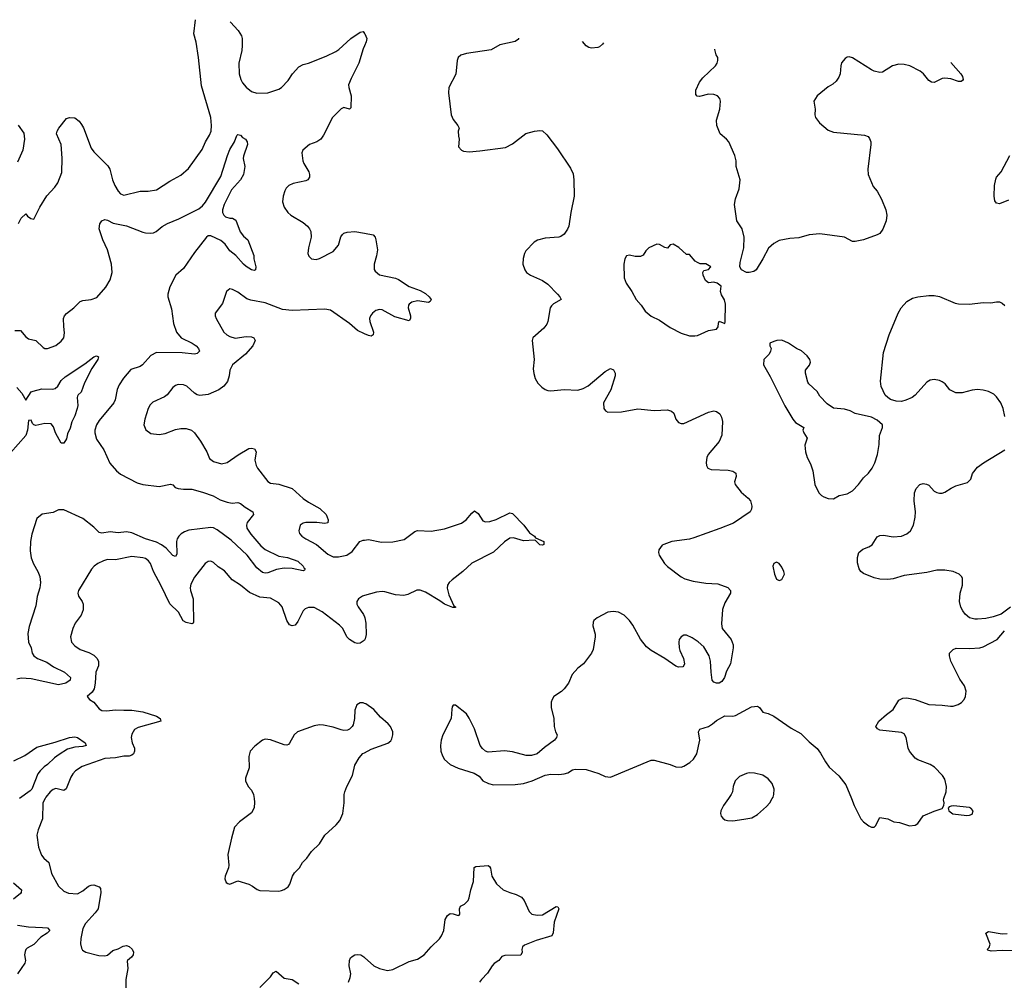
# Model space of a CAD drawing. Header units: inches. Extents: x 1682530 to 1839546, y 640742 to 791647.
# Tile 883 of 923: x 1787465 to 1794706, y 778664 to 785729. Entities that reach past the tile are written whole.
import ezdxf

# ---------------------------------------------------------------- set-up
doc = ezdxf.new("R2010")
doc.units = ezdxf.units.IN
doc.header["$MEASUREMENT"] = 0
for name, color, linetype in [('B7787', 7, 'Continuous'), ('B7788', 7, 'Continuous'), ('B7797', 7, 'Continuous'), ('B7798', 7, 'Continuous')]:
    doc.layers.add(name, color=color, linetype=linetype)

msp = doc.modelspace()

# ---------------------------------------------------------------- linework, layer by layer
at = {"layer": 'B7787', "color": 5}
for points, elevation in [([(1787651.5, 780000), (1787635.5, 779970), (1787633.2, 779850), (1787599.8, 779770), (1787592.2, 779730), (1787602.3, 779642.3), (1787624.8, 779584.8), (1787642.5, 779562.5), (1787679.5, 779530), (1787699.6, 779450), (1787750, 779356.3), (1787790, 779319.3), (1787824.9, 779304.9), (1787890, 779300.3), (1787930, 779321.7), (1787970, 779356), (1787990, 779364), (1788010, 779365.8), (1788050, 779350.3), (1788058.6, 779338.6), (1788061.2, 779310), (1788043.2, 779190), (1788020.9, 779159), (1787950, 779080.5), (1787930, 779045.2), (1787913.4, 778970), (1787912.4, 778932.4), (1787919.1, 778899.1), (1787925.8, 778885.8), (1787951.3, 778870), (1788046.8, 778846.8), (1788090, 778842.6), (1788110, 778848.7), (1788150, 778883.8), (1788190, 778895.3), (1788224.9, 778915.1), (1788250, 778918.4), (1788270, 778912.6), (1788293.2, 778893.2), (1788301.5, 778870), (1788298.9, 778850), (1788287.5, 778832.5), (1788258.4, 778810), (1788256.5, 778803.5), (1788260.3, 778750), (1788245.6, 778670), (1788244.5, 778570)], 780), ([(1789189.4, 780000), (1789192.9, 779972.9), (1789188.8, 779931.2), (1789170, 779895.1), (1789080.7, 779830), (1789045.5, 779790), (1789022, 779710), (1788996.3, 779590), (1789003.8, 779510), (1789000.5, 779490), (1788976.3, 779430), (1788974, 779410), (1788984, 779384), (1788995.3, 779375.3), (1789010, 779371), (1789070, 779396), (1789150, 779370.8), (1789176.7, 779356.7), (1789210.4, 779330.4), (1789230, 779323), (1789370, 779319.5), (1789390, 779323.6), (1789410, 779330.3), (1789439.7, 779350), (1789452, 779370), (1789471.5, 779430), (1789487.1, 779452.9), (1789522.7, 779490), (1789546, 779530), (1789577.4, 779562.6), (1789611.8, 779610), (1789670, 779668), (1789708.9, 779731.1), (1789793.3, 779806.7), (1789820, 779840), (1789840.4, 779890), (1789852, 779970), (1789851.7, 780000)], 820), ([(1787419.3, 779379.3), (1787477.3, 779330), (1787475.5, 779310), (1787470, 779302.6), (1787420.5, 779259.5)], 760), ([(1787450, 779067.9), (1787530, 779057.7), (1787632.9, 779052.9), (1787668.4, 779048.4), (1787687.7, 779030), (1787666, 779010), (1787620.1, 778979.9), (1787570, 778927.2), (1787520.8, 778899.2), (1787510.3, 778890), (1787504.6, 778875.4), (1787501.1, 778850), (1787507.5, 778810), (1787502.8, 778790), (1787448.9, 778710)], 760), ([(1789882.7, 778650), (1789895.6, 778684.4), (1789899.5, 778710), (1789888.8, 778768.8), (1789889.8, 778810), (1789897.4, 778830), (1789910, 778838.5), (1789930.7, 778850.7), (1789950, 778853.6), (1789974, 778850), (1789996, 778836), (1790000, 778832.4)], 780), ([(1789230.7, 778610), (1789309.8, 778690), (1789330, 778718), (1789350, 778730.5), (1789410, 778678.7), (1789470, 778670.3), (1789516.8, 778636.8)], 780)]:
    msp.add_lwpolyline(points, dxfattribs=dict(at, elevation=elevation))
at = {"layer": 'B7788', "color": 5}
for points, elevation in [([(1787457.2, 784230), (1787475.3, 784270), (1787510, 784302), (1787523.5, 784283.5), (1787546.8, 784266.8), (1787570, 784262), (1787613.2, 784350), (1787665.4, 784434.6), (1787723.8, 784496.2), (1787745.6, 784530), (1787774.6, 784605.4), (1787778.5, 784710), (1787769.7, 784810), (1787735.1, 784890), (1787739.3, 784910), (1787752.3, 784930), (1787810, 785002.8), (1787830, 785010.7), (1787870, 785006.8), (1787901.6, 784981.6), (1787919, 784959), (1787933.5, 784933.5), (1787990, 784782.8), (1788010, 784757.3), (1788113.7, 784653.7), (1788126.8, 784630), (1788147.3, 784550), (1788164.9, 784510), (1788188.9, 784468.9), (1788207.5, 784447.5), (1788230, 784439.3), (1788350, 784468.7), (1788410, 784468.4), (1788470, 784478.4), (1788570, 784542.4), (1788650, 784584.4), (1788705.9, 784634.1), (1788806.1, 784773.9), (1788831.1, 784830), (1788860.8, 784879.2), (1788872, 784910), (1788875.8, 784950), (1788871.4, 785010), (1788802.9, 785242.9), (1788779.9, 785450), (1788762.4, 785562.4), (1788746, 785626), (1788757.8, 785728.9)], 780), ([(1789013.4, 785714.4), (1789015.4, 785710), (1789071.8, 785650), (1789096.1, 785610), (1789100.9, 785590), (1789101.5, 785538.5), (1789097.8, 785502.2), (1789075.4, 785410), (1789079.7, 785330), (1789090.2, 785290), (1789104.6, 785264.6), (1789130, 785233.4), (1789170, 785201.7), (1789210, 785188.9), (1789290, 785190.3), (1789370, 785218.3), (1789390, 785230.3), (1789438.7, 785281.3), (1789471.2, 785330), (1789517.2, 785382.7), (1789550, 785399.5), (1789590, 785410.3), (1789719.1, 785460.9), (1789790, 785494.9), (1789812.3, 785510), (1789899.5, 785590), (1789970, 785636.3), (1789990, 785641), (1790000, 785628.5)], 780), ([(1790000, 785536.7), (1789990, 785515.3), (1789958.7, 785410), (1789902.4, 785297.6), (1789884.2, 785250), (1789885.7, 785230), (1789902.8, 785170), (1789899.9, 785080.1), (1789890.3, 785069.7), (1789850, 785082.9), (1789830, 785074), (1789764.9, 785010), (1789700.3, 784879.7), (1789680.5, 784850), (1789650.8, 784830), (1789596.3, 784810), (1789546.4, 784770), (1789538.7, 784750), (1789546.3, 784690), (1789553.4, 784670), (1789590.3, 784610), (1789596.9, 784590), (1789596.5, 784570), (1789583, 784550), (1789570, 784542.6), (1789475.9, 784524.1), (1789444.4, 784510), (1789425.7, 784490), (1789414.9, 784470), (1789402, 784430), (1789397, 784390), (1789410.3, 784350), (1789436, 784310), (1789459.5, 784290), (1789550, 784238.3), (1789582, 784210), (1789597, 784190), (1789606, 784170), (1789608.8, 784130), (1789588.2, 784050), (1789584.9, 784010), (1789590.8, 783990), (1789610, 783970.8), (1789646.2, 783966.2), (1789670, 783972.7), (1789770, 784024.2), (1789809.7, 784070), (1789827.7, 784132.3), (1789838.4, 784150), (1789850, 784158.7), (1789874.2, 784165.8), (1789930, 784171.2), (1790000, 784157.9)], 780), ([(1787453.5, 784953.5), (1787495.1, 784895.1), (1787501.1, 784850), (1787488.9, 784770), (1787450, 784681.2)], 780), ([(1787430, 783443.8), (1787470, 783443), (1787510, 783397.1), (1787530, 783382.4), (1787584.7, 783370), (1787638.5, 783318.5), (1787650, 783310.8), (1787670, 783310.6), (1787730, 783332.7), (1787770, 783363.8), (1787789.6, 783390), (1787795.2, 783424.8), (1787788.4, 783471.5), (1787786.9, 783530), (1787795.1, 783550), (1787810, 783568.2), (1787864.2, 783610), (1787910, 783656.4), (1787930, 783663.1), (1787990, 783670.4), (1788033.2, 783686.8), (1788098.5, 783761.5), (1788130, 783815.5), (1788145.1, 783870), (1788140.8, 783930), (1788110, 784035.1), (1788077, 784110), (1788048.7, 784190), (1788053.5, 784226.5), (1788070, 784250.4), (1788090, 784259.6), (1788110, 784255.6), (1788152.7, 784232.7), (1788250, 784213.4), (1788370, 784165.8), (1788390, 784160.3), (1788430, 784158.9), (1788450, 784162), (1788468.6, 784171.4), (1788512.7, 784207.3), (1788552, 784230), (1788635.9, 784264.1), (1788781.9, 784338.1), (1788810, 784360.7), (1788832.2, 784387.8), (1788944.2, 784575.8), (1788992.8, 784730), (1789010, 784773), (1789043.7, 784830), (1789062.7, 784877.3), (1789070, 784884.7), (1789090, 784878.8), (1789103.4, 784863.4), (1789124.7, 784850), (1789138, 784830), (1789141, 784810), (1789110, 784726), (1789108.3, 784708.3), (1789120.7, 784650), (1789110.4, 784590), (1789088.2, 784550), (1789023.6, 784476.4), (1788967.5, 784370), (1788955.4, 784330), (1788956.2, 784310), (1788966.3, 784290), (1788979.3, 784279.3), (1789010, 784269), (1789030, 784268.7), (1789055.3, 784255.3), (1789087.5, 784167.5), (1789110, 784136.4), (1789142, 784110), (1789186.4, 783993.6), (1789186.8, 783970), (1789200.7, 783910), (1789198, 783890), (1789190, 783885.2), (1789170, 783889.6), (1789130, 783914.5), (1789110, 783931.8), (1789055.4, 783995.4), (1789009.6, 784030), (1788977.2, 784077.2), (1788944.9, 784104.9), (1788870, 784139.7), (1788850, 784139.7), (1788838.4, 784130), (1788750, 784017.2), (1788670, 783898.7), (1788614.4, 783850), (1788570, 783764), (1788554.9, 783710), (1788555.5, 783690), (1788582, 783602), (1788595.1, 783495.1), (1788618.9, 783430), (1788652.4, 783390), (1788733, 783350), (1788762, 783330), (1788780.7, 783310), (1788786.8, 783290), (1788770, 783273.2), (1788750.4, 783269.7), (1788659.1, 783279.1), (1788470, 783282.2), (1788430, 783259.7), (1788368.4, 783190), (1788350, 783179.2), (1788283.1, 783156.9), (1788227.8, 783092.2), (1788197.5, 783042.5), (1788182.8, 783010), (1788167.8, 782932.2), (1788158, 782910), (1788050, 782781.1), (1788029.1, 782750), (1788016.5, 782710), (1788017.8, 782690), (1788030, 782643), (1788084.2, 782564.2), (1788127.5, 782467.5), (1788176.5, 782410), (1788206.2, 782386.2), (1788330, 782322.9), (1788370, 782309.2), (1788490, 782295.9), (1788573.9, 782313.9), (1788590, 782308.5), (1788609.3, 782289.3), (1788630, 782280.7), (1788670, 782275.5), (1788730, 782276.9), (1788810, 782253.6), (1788887.7, 782227.7), (1788938.1, 782198.1), (1788990, 782179.1), (1789026.9, 782173.1), (1789070, 782178), (1789090, 782170.7), (1789123.2, 782143.2), (1789179.1, 782110), (1789184.9, 782090), (1789137.4, 782030), (1789132.6, 782010), (1789135.8, 781990), (1789164, 781944), (1789238.2, 781858.2), (1789271.3, 781831.3), (1789370, 781783.7), (1789433.7, 781773.7), (1789510, 781746), (1789550.5, 781710), (1789555.9, 781695.9), (1789564.7, 781690), (1789559.8, 781680.2), (1789550, 781675.3), (1789470, 781692.3), (1789410, 781694), (1789354.4, 781685.6), (1789290, 781661.1), (1789270, 781658.9), (1789250, 781663.5), (1789210, 781696.9), (1789138.9, 781790), (1789020.7, 781900.7), (1788916.9, 781976.9), (1788890, 781991.2), (1788870, 781993.9), (1788710, 781974.2), (1788677.6, 781962.4), (1788653.6, 781946.4), (1788634.4, 781930), (1788623.2, 781910), (1788618.9, 781890), (1788621.3, 781798.7), (1788610, 781779.5), (1788590, 781788), (1788541.4, 781841.4), (1788507, 781867), (1788470, 781885), (1788390, 781910.6), (1788290, 781955.5), (1788250, 781961.4), (1788190, 781953.6), (1788130, 781961.6), (1788070, 781952), (1788050, 781956.4), (1788010, 781997.4), (1787930, 782060.7), (1787790, 782122.7), (1787750, 782122.7), (1787710, 782105.2), (1787630, 782093.2), (1787590, 782061.2), (1787553.9, 781946.1), (1787544.7, 781890), (1787543, 781823), (1787550.2, 781770.2), (1787566.8, 781726.8), (1787599.3, 781670), (1787614.2, 781634.2), (1787617.1, 781590), (1787612.7, 781550), (1787593.5, 781486.5), (1787582.8, 781417.2), (1787533.5, 781266.5), (1787526, 781214), (1787529.1, 781150), (1787548.5, 781110), (1787557, 781070), (1787568.5, 781050), (1787596.4, 781030), (1787664.1, 781004.1), (1787714.6, 780970), (1787794, 780930), (1787839.5, 780890), (1787837, 780870), (1787803.7, 780850), (1787750, 780836.2), (1787550, 780881.3), (1787474.8, 780885.2), (1787442.7, 780877.3)], 760), ([(1790000, 783419.2), (1789950, 783442.8), (1789890, 783493.5), (1789750, 783591.3), (1789710, 783599.5), (1789470, 783589), (1789397, 783597), (1789270, 783647), (1789165.9, 783665.9), (1789135.7, 783675.7), (1789070, 783724.7), (1789030, 783745.1), (1789010, 783749.4), (1788984.9, 783730), (1788957.3, 783642.7), (1788903, 783570), (1788903, 783550), (1788910.5, 783530), (1788967, 783430), (1788988.5, 783410), (1789010, 783397.8), (1789050, 783386.2), (1789130, 783399.6), (1789170, 783397), (1789186.8, 783390), (1789195.5, 783370), (1789180.4, 783330), (1789124.9, 783270), (1789030.2, 783189.8), (1789009.4, 783150.6), (1789004.3, 783110), (1788992.2, 783067.8), (1788967.1, 783032.9), (1788930, 783006.6), (1788850, 782973.3), (1788790, 782963.7), (1788770, 782969.2), (1788750, 782982.7), (1788693.1, 783033.1), (1788670, 783042.4), (1788630, 783045.6), (1788610, 783038.4), (1788590, 783022.9), (1788550.4, 782970), (1788530, 782954.3), (1788443.4, 782916.6), (1788424.6, 782895.4), (1788410.3, 782870), (1788384.2, 782790), (1788377.6, 782750), (1788391.7, 782711.7), (1788430, 782685.3), (1788490, 782677.4), (1788535.8, 782684.2), (1788610, 782713.7), (1788650, 782722), (1788690, 782722.3), (1788727.3, 782710), (1788750.4, 782690), (1788795.5, 782630), (1788841.6, 782550), (1788862, 782502), (1788890, 782479.5), (1788950, 782462.4), (1788990, 782472.4), (1789070.6, 782529.4), (1789150, 782574.4), (1789170, 782578.5), (1789192.1, 782572.1), (1789203.6, 782550), (1789195.4, 782490), (1789203.2, 782450), (1789214, 782430), (1789290, 782333.4), (1789310, 782319.6), (1789370, 782312.8), (1789470, 782281.8), (1789550, 782208), (1789590, 782180.3), (1789673.4, 782133.4), (1789718, 782090), (1789734, 782050), (1789730, 782029.3), (1789710, 782024.5), (1789649.6, 782029.7), (1789570, 782029.6), (1789550, 782025.1), (1789528.4, 782010), (1789517.1, 781970), (1789523.8, 781950), (1789540.4, 781930), (1789568.4, 781910), (1789647.8, 781867.8), (1789730, 781798), (1789770, 781777.8), (1789810, 781777.5), (1789871.3, 781790), (1789910, 781817.3), (1789966.9, 781890), (1789990, 781901.1), (1790000, 781902)], 780), ([(1787443.5, 783023.5), (1787481.7, 782981.7), (1787510, 782930.8), (1787550, 782990.7), (1787563.6, 782996.4), (1787627.3, 783012.7), (1787709.5, 783010.5), (1787724.8, 783015.2), (1787745.4, 783034.6), (1787770, 783074.8), (1787799.1, 783100.9), (1787943.1, 783196.9), (1788010, 783250.4), (1788030, 783257.3), (1788044.7, 783250), (1788038.8, 783230), (1787995.8, 783164.2), (1787942.4, 783057.6), (1787917.6, 782990), (1787895.5, 782970), (1787890, 782959), (1787886.7, 782950), (1787891.6, 782891.5), (1787887.2, 782870), (1787870, 782816), (1787848.5, 782770), (1787836.5, 782723.5), (1787817.7, 782682.3), (1787810, 782646), (1787790, 782615.1), (1787770, 782614), (1787728.4, 782690), (1787714, 782734), (1787695.4, 782755.4), (1787650, 782759.2), (1787584.4, 782744.4), (1787569.8, 782749.8), (1787560, 782760), (1787550, 782784), (1787530, 782782), (1787523.5, 782710), (1787510, 782669.6), (1787396.1, 782543.9)], 740), ([(1790000, 781165.5), (1789997.8, 781162.2), (1789970, 781142.6), (1789950, 781139.8), (1789930, 781146), (1789889.5, 781169.5), (1789871.2, 781190), (1789841.2, 781250), (1789816.6, 781276.6), (1789690, 781373.6), (1789630, 781404.5), (1789590, 781405.4), (1789564.2, 781395.8), (1789550, 781381.3), (1789510, 781302.9), (1789490, 781274.5), (1789470, 781269.5), (1789450, 781278.7), (1789428.9, 781310), (1789395, 781410), (1789370, 781439.7), (1789310, 781473.5), (1789230, 781481.1), (1789154.8, 781514.8), (1789090, 781571), (1789027.3, 781610), (1788970, 781675.1), (1788924.4, 781704.4), (1788890, 781736), (1788870, 781745.2), (1788850, 781744), (1788830, 781729.2), (1788750, 781629.6), (1788723.3, 781576.6), (1788718.6, 781550), (1788720.9, 781530), (1788740.9, 781470), (1788741.9, 781450), (1788743, 781297), (1788740.7, 781290), (1788730, 781284.7), (1788690, 781295.6), (1788667.6, 781307.6), (1788633.3, 781370), (1788570, 781433.3), (1788505.8, 781565.8), (1788448.5, 781670), (1788426.3, 781730), (1788411.5, 781750), (1788390, 781765.1), (1788370, 781772), (1788290, 781780.4), (1788170, 781755.3), (1788110, 781758.5), (1788080.7, 781750), (1788040.5, 781730), (1788013, 781710), (1787992.8, 781687.2), (1787897, 781530), (1787893.4, 781510), (1787896.9, 781490), (1787923.6, 781450), (1787930.8, 781430.7), (1787931.1, 781388.9), (1787917, 781350), (1787872.2, 781290), (1787855.5, 781250), (1787839.3, 781190), (1787845.3, 781150), (1787870, 781123.1), (1787910, 781096.9), (1787973.9, 781073.9), (1788010, 781054.9), (1788032.5, 781032.5), (1788044.4, 781010), (1788043.7, 780976.3), (1788025.2, 780930), (1788020.9, 780850), (1788012.1, 780807.9), (1787997.2, 780782.8), (1787960.7, 780750), (1787977.3, 780730), (1788010.2, 780710.2), (1788050, 780660.5), (1788070, 780647.4), (1788104.7, 780644.7), (1788167.4, 780652.6), (1788230, 780651.6), (1788290, 780649.4), (1788370, 780638.9), (1788470, 780605.3), (1788497.1, 780590), (1788504, 780570), (1788337, 780523), (1788310, 780507.3), (1788290, 780475.1), (1788283.9, 780450), (1788291.4, 780410), (1788310.3, 780370), (1788310.2, 780350), (1788300.8, 780330), (1788290, 780319.8), (1788270, 780311.5), (1788230, 780311.3), (1788170, 780299.5), (1788090, 780295.5), (1787924.3, 780235.7), (1787875.6, 780204.4), (1787856.7, 780183.3), (1787841.5, 780158.5), (1787807.6, 780072.4), (1787790, 780059.7), (1787730, 780073.3), (1787710, 780066.9), (1787690, 780049.7), (1787656.9, 780010), (1787651.5, 780000)], 780), ([(1790000, 781493.7), (1789986, 781490), (1789955.8, 781470), (1789945.3, 781450), (1789945.3, 781430), (1789953.7, 781410), (1789993.6, 781353.6), (1790000, 781337.9)], 780), ([(1790000, 780700), (1789990, 780703.6), (1789970, 780704.5), (1789944.9, 780690), (1789930.6, 780650), (1789928, 780590), (1789916.7, 780543.3), (1789910.4, 780529.6), (1789890.5, 780509.5), (1789876.8, 780503.2), (1789850, 780501.2), (1789830, 780505.2), (1789770, 780525.2), (1789699.6, 780539.6), (1789670, 780541.6), (1789630, 780535.8), (1789508.2, 780491.8), (1789484, 780470), (1789450, 780408), (1789442, 780398), (1789430, 780393.2), (1789410, 780396.2), (1789310, 780433.1), (1789270, 780436.9), (1789250, 780429.6), (1789193.8, 780386.2), (1789159.1, 780350), (1789150.6, 780310), (1789153.7, 780226.3), (1789126, 780150), (1789126, 780130), (1789144, 780090), (1789170, 780061), (1789185.5, 780030), (1789189.4, 780000)], 820), ([(1787421.5, 780278.5), (1787502.6, 780317.4), (1787590, 780378.9), (1787725.5, 780414.5), (1787830, 780448.9), (1787870, 780453.4), (1787890.7, 780450), (1787945.5, 780410), (1787954.8, 780390), (1787930, 780383.5), (1787870, 780378.7), (1787816, 780364), (1787755.6, 780324.4), (1787721.1, 780298.9), (1787670.3, 780250), (1787645.5, 780234.5), (1787615.7, 780204.3), (1787598.2, 780181.8), (1787553.8, 780070), (1787542.4, 780057.6), (1787462.6, 780000)], 760), ([(1789851.7, 780000), (1789851.5, 780030), (1789856.3, 780050), (1789871.2, 780090), (1789911.6, 780170), (1789930, 780244.7), (1789960.7, 780299.3), (1789989.5, 780330.5), (1790000, 780336.4)], 820)]:
    msp.add_lwpolyline(points, dxfattribs=dict(at, elevation=elevation))
at = {"layer": 'B7797', "color": 5}
for points, elevation in [([(1792676.6, 780000), (1792642, 779950), (1792622, 779910), (1792619.1, 779890), (1792624.9, 779870), (1792635.2, 779855.2), (1792650, 779844.9), (1792670, 779838), (1792710, 779837.1), (1792790, 779848), (1792850, 779859.1), (1792890, 779882), (1792958.2, 779941.8), (1792982.9, 779970), (1792999.9, 780000)], 820), ([(1793581.3, 780000), (1793601.3, 779950), (1793651.6, 779851.5), (1793670.6, 779830), (1793710, 779799.3), (1793730, 779790.4), (1793750, 779790.7), (1793759.3, 779800.7), (1793790, 779862), (1793848.9, 779851.1), (1793894, 779830), (1793935.3, 779824.7), (1794010, 779799.1), (1794050, 779804.9), (1794070, 779817.3), (1794110, 779873.4), (1794190, 779907.3), (1794250, 779926), (1794261.2, 779950), (1794263.7, 779970), (1794258, 779990), (1794261.6, 780000)], 820), ([(1790000, 778832.4), (1790070, 778769.1), (1790110, 778750.3), (1790170, 778735.6), (1790210, 778744), (1790330, 778801.6), (1790390, 778820.2), (1790438.5, 778850), (1790490.8, 778910), (1790552, 778968), (1790568, 778990), (1790583.7, 779030), (1790594, 779110), (1790610, 779140.3), (1790630, 779154.5), (1790653.3, 779153.3), (1790690, 779140.3), (1790697.4, 779142.6), (1790702.4, 779150), (1790698.5, 779190), (1790705.6, 779210), (1790735.9, 779224.1), (1790762, 779250), (1790771.2, 779270), (1790783.1, 779330), (1790802.8, 779390), (1790807.8, 779492.2), (1790820.1, 779499.9), (1790910, 779507.3), (1790920.7, 779500.7), (1790928.1, 779488.1), (1790937, 779430), (1790972.1, 779372.1), (1791021, 779330), (1791070, 779308.2), (1791115.1, 779295.1), (1791155.2, 779275.2), (1791174.8, 779250), (1791210.8, 779170), (1791231.3, 779150), (1791270, 779141.6), (1791310, 779146), (1791410, 779206), (1791423.6, 779203.6), (1791430, 779188), (1791395.3, 779090), (1791387.9, 779012.1), (1791378, 778990), (1791262.6, 778957.4), (1791177.7, 778922.3), (1791163.8, 778910), (1791158.7, 778890), (1791161.1, 778870), (1791151.3, 778848.7), (1791034, 778846), (1791010, 778839.3), (1790988, 778810), (1790954, 778786), (1790939.3, 778770), (1790904.2, 778715.8), (1790860.7, 778670), (1790847.7, 778650)], 780), ([(1794770, 778879.8), (1794690, 778882.8), (1794610, 778877.4), (1794585.3, 778885.3), (1794580.9, 778890), (1794595.2, 778904.8), (1794601.3, 778930), (1794569.7, 779010), (1794590, 779023.1), (1794690, 779006.4), (1794727.5, 779007.5)], 780)]:
    msp.add_lwpolyline(points, dxfattribs=dict(at, elevation=elevation))
at = {"layer": 'B7797', "color": 5, "elevation": 820}
msp.add_lwpolyline([(1794332.5, 779947.5), (1794314.5, 779945.5), (1794301.1, 779938.9), (1794294.4, 779930), (1794297.6, 779910), (1794327, 779887), (1794430, 779876.8), (1794450, 779877.5), (1794470, 779886), (1794476.9, 779910), (1794458.9, 779930), (1794450, 779933.4)], close=True, dxfattribs=at)
at = {"layer": 'B7798', "color": 5}
for points, elevation in [([(1790000, 785628.5), (1790003.8, 785623.8), (1790017.1, 785590), (1790013.8, 785566.2), (1790000, 785536.7)], 780), ([(1791134.2, 785594.2), (1791134.1, 785585.9), (1791110, 785567.4), (1790995.4, 785544.6), (1790931.6, 785508.4), (1790750, 785479.9), (1790710, 785468.1), (1790689.7, 785450.3), (1790682, 785430), (1790672.1, 785327.9), (1790620.4, 785230), (1790617.6, 785190), (1790639.3, 785030), (1790653.8, 784993.8), (1790687.7, 784950), (1790697.3, 784930), (1790690.8, 784910), (1790691.1, 784871.1), (1790696, 784850), (1790692.7, 784792.7), (1790714, 784770), (1790730, 784762), (1790770, 784758), (1790850, 784764), (1791038, 784790), (1791090, 784816.3), (1791187.9, 784892.1), (1791250, 784910.2), (1791290, 784913.6), (1791310, 784910.3), (1791342.9, 784882.9), (1791420, 784780), (1791516.8, 784636.8), (1791535.6, 784595.6), (1791540.7, 784550), (1791542.6, 784430), (1791517.4, 784310), (1791502.4, 784210), (1791492.8, 784187.2), (1791468.5, 784151.5), (1791444.9, 784135.1), (1791430, 784129.6), (1791330, 784122.9), (1791273.8, 784106.2), (1791248.6, 784091.4), (1791187.7, 784030), (1791176.3, 784010), (1791166.6, 783973.4), (1791166, 783930), (1791180.5, 783890), (1791193.4, 783870), (1791222.8, 783850), (1791310, 783810.3), (1791350, 783783.1), (1791421.3, 783710), (1791438, 783690), (1791446.8, 783670), (1791390, 783638.7), (1791375.9, 783624.1), (1791367.4, 783610), (1791350.3, 783510), (1791342.8, 783490), (1791320.3, 783459.7), (1791239.1, 783390), (1791234.9, 783370), (1791248.4, 783230), (1791242, 783162), (1791246.3, 783126.3), (1791257.1, 783090), (1791276.7, 783056.7), (1791305.1, 783025.1), (1791328.5, 783008.5), (1791350, 783000.5), (1791370, 782998), (1791470, 783008.4), (1791570, 783003.8), (1791610, 783015.8), (1791644.7, 783035.3), (1791770, 783142), (1791810, 783162.8), (1791833, 783153), (1791844, 783130), (1791844.9, 783110), (1791812.8, 783007.2), (1791759.1, 782910), (1791762, 782870), (1791772.8, 782852.8), (1791790, 782843), (1791890, 782843.7), (1792010, 782867.6), (1792130, 782854.6), (1792230, 782858.9), (1792258.8, 782850), (1792275.1, 782835.1), (1792290.8, 782790), (1792310, 782767.3), (1792330, 782759.1), (1792350, 782759.1), (1792530, 782843.1), (1792570, 782852), (1792590, 782848), (1792613, 782830), (1792625.7, 782805.7), (1792634, 782774), (1792627.7, 782672.3), (1792610, 782627), (1792528.4, 782530), (1792519.5, 782510), (1792512.8, 782472.8), (1792514.9, 782450), (1792526.8, 782430), (1792550, 782421.6), (1792676.2, 782416.2), (1792708.5, 782408.5), (1792732.7, 782392.7), (1792734.8, 782370), (1792722, 782330), (1792727.7, 782310), (1792770, 782254), (1792822, 782210), (1792839.1, 782190), (1792850.5, 782150), (1792848, 782130), (1792836.3, 782110), (1792713.7, 782026.3), (1792614.3, 781985.7), (1792422.7, 781917.3), (1792390, 781908.4), (1792262, 781890), (1792202, 781870), (1792190, 781864), (1792165.5, 781830), (1792163.8, 781810), (1792168.2, 781790), (1792206.4, 781730), (1792230, 781706.4), (1792330.7, 781630), (1792356.5, 781616.5), (1792418.6, 781598.6), (1792510, 781584.9), (1792599.9, 781579.9), (1792672, 781552), (1792691.8, 781531.8), (1792691.8, 781510), (1792650, 781440.9), (1792633.1, 781390), (1792626, 781286), (1792632.2, 781250), (1792697.4, 781170), (1792711.7, 781130), (1792711.6, 781108.4), (1792692.4, 780990), (1792662.8, 780937.2), (1792648, 780890), (1792630, 780861.2), (1792610, 780849.3), (1792590, 780849.3), (1792570, 780857.2), (1792557.2, 780870), (1792549.6, 780929.6), (1792546.6, 781010), (1792534.7, 781050), (1792495.9, 781115.9), (1792453.7, 781153.7), (1792410, 781183.1), (1792370, 781202.4), (1792350, 781202.9), (1792329, 781191), (1792315.8, 781170), (1792312, 781150), (1792314.9, 781110), (1792319.5, 781090), (1792346.7, 781030), (1792353, 780990), (1792350, 780978), (1792342, 780970), (1792310, 780966.6), (1792290, 780974), (1792210.5, 781030.5), (1792109.2, 781089.2), (1792075.6, 781115.6), (1792030, 781171.5), (1791974.7, 781274.7), (1791948.7, 781310), (1791910, 781349.8), (1791870, 781370.8), (1791830, 781375.6), (1791790, 781371.3), (1791710.7, 781330), (1791688, 781310), (1791682.6, 781297.4), (1791681.1, 781270), (1791698.4, 781210), (1791698, 781190), (1791683.4, 781096.6), (1791670.6, 781070), (1791610.6, 780990), (1791570, 780959.5), (1791528.2, 780911.8), (1791500.3, 780850), (1791470, 780807), (1791450, 780787.3), (1791394, 780750), (1791380.5, 780730), (1791374.4, 780710), (1791374.4, 780670), (1791392.4, 780590), (1791394.9, 780530), (1791406.4, 780490), (1791417.1, 780470), (1791413, 780450), (1791398.4, 780430), (1791323.7, 780376.3), (1791271.5, 780328.5), (1791230, 780317.6), (1791190, 780317.6), (1791090, 780343.6), (1791030, 780351.8), (1790910, 780342.7), (1790890, 780349.3), (1790867.5, 780367.5), (1790852.3, 780390), (1790810, 780513.2), (1790770, 780592.7), (1790750, 780622.7), (1790670, 780688), (1790652.7, 780687.3), (1790644.7, 780675.3), (1790642, 780658), (1790638.8, 780590), (1790577.3, 780470), (1790564.9, 780430), (1790560.5, 780390), (1790562.4, 780350), (1790573.8, 780313.8), (1790590, 780287.3), (1790630, 780250.8), (1790690, 780222.8), (1790807.9, 780187.9), (1790844.5, 780164.5), (1790872, 780130), (1790912, 780110), (1790950, 780102), (1791110, 780104.4), (1791170, 780110.4), (1791233.2, 780130), (1791330, 780172), (1791370, 780179.5), (1791430, 780176.1), (1791470, 780182), (1791496, 780190), (1791530, 780210.4), (1791550, 780217), (1791630, 780214), (1791723.4, 780183.4), (1791770, 780163.1), (1791810, 780157.4), (1792110, 780283.1), (1792130, 780281.7), (1792250, 780250.4), (1792290, 780233), (1792330, 780232.4), (1792350, 780239.5), (1792393.5, 780266.5), (1792419.6, 780290), (1792445.6, 780330), (1792467.3, 780430), (1792456.2, 780490), (1792466, 780510), (1792529.7, 780530.3), (1792561.2, 780550), (1792590, 780575.5), (1792650, 780608.2), (1792710, 780606.4), (1792729.6, 780610.4), (1792846.2, 780673.8), (1792890, 780681), (1792904.7, 780670), (1792930, 780636), (1792970, 780626), (1793010, 780606.7), (1793137.7, 780517.7), (1793210, 780478.5), (1793270, 780416.9), (1793330, 780368.8), (1793355.2, 780335.2), (1793390, 780270.4), (1793417.4, 780230), (1793488.4, 780168.4), (1793540.9, 780100.9), (1793581.3, 780000)], 820), ([(1791758.6, 785558.7), (1791752.1, 785548), (1791730.2, 785529.8), (1791715.8, 785524.2), (1791670, 785519.7), (1791650, 785524.7), (1791630, 785536.3), (1791603.6, 785567.5)], 820), ([(1794313.9, 785413.8), (1794387.7, 785330), (1794399.1, 785310), (1794402.8, 785290), (1794398.5, 785281.5), (1794390, 785274), (1794370, 785275.1), (1794313.3, 785293.3), (1794270, 785298.7), (1794250, 785295.6), (1794190, 785268), (1794170, 785269.6), (1794150, 785282.4), (1794111.7, 785330), (1794086.4, 785350), (1794011.2, 785390), (1793970, 785399.9), (1793930, 785400.7), (1793884, 785390), (1793810, 785343.7), (1793790, 785340.9), (1793750, 785349.6), (1793730, 785359.5), (1793590, 785449.5), (1793565.2, 785454.8), (1793550, 785452.7), (1793536.7, 785443.3), (1793508.5, 785411.5), (1793503, 785390), (1793499.5, 785330), (1793490, 785305.2), (1793470, 785276), (1793445.3, 785254.7), (1793410, 785236.2), (1793330.7, 785170), (1793306.4, 785130), (1793314.9, 785070), (1793312.7, 785030), (1793317.6, 785010), (1793346.7, 784970), (1793410, 784916.4), (1793450, 784900.9), (1793678.7, 784878.7), (1793704, 784870), (1793715.9, 784855.9), (1793724.6, 784830), (1793725.3, 784810), (1793702, 784630), (1793704.9, 784590), (1793741.4, 784501.4), (1793770, 784466.8), (1793803, 784410), (1793834.9, 784330), (1793841.6, 784290), (1793837.6, 784250), (1793812.8, 784187.2), (1793790, 784157), (1793770, 784147.3), (1793670, 784109.6), (1793610, 784098.4), (1793590, 784098.4), (1793530, 784129.6), (1793350, 784153.3), (1793270, 784147.3), (1793196.1, 784123.9), (1793130, 784119.7), (1793050, 784104.4), (1793010, 784083.5), (1792970.8, 784049.2), (1792930.2, 783970), (1792880.9, 783890), (1792863.6, 783876.4), (1792830, 783868.4), (1792810, 783869.9), (1792772.4, 783890), (1792762.2, 783910), (1792763.8, 783943.8), (1792789.9, 784050), (1792793.8, 784130), (1792778.3, 784190), (1792738, 784250), (1792722.9, 784370), (1792728.5, 784411.5), (1792755.1, 784484.9), (1792763.5, 784550), (1792733.8, 784650), (1792734.6, 784690), (1792724.7, 784730), (1792679.3, 784830), (1792664, 784850), (1792617.7, 784890), (1792592.8, 784950), (1792588.6, 784990), (1792613.6, 785070), (1792619.1, 785130), (1792614.7, 785150), (1792596, 785170), (1792570, 785178.5), (1792530, 785180.4), (1792464.4, 785164.4), (1792446.3, 785166.3), (1792438, 785178), (1792438.7, 785210), (1792465.1, 785270), (1792490, 785300.4), (1792582, 785390), (1792595.6, 785410), (1792599.6, 785430), (1792598.4, 785450), (1792587.6, 785470), (1792576.2, 785510), (1792576.5, 785512.4)], 820), ([(1794738, 784402), (1794670, 784375.1), (1794650, 784379), (1794636, 784396), (1794631.9, 784431.9), (1794635.1, 784510), (1794644.2, 784555.8), (1794650, 784570.7), (1794683.7, 784610), (1794746.6, 784730)], 820), ([(1790000, 784157.9), (1790065.5, 784145.5), (1790078.2, 784130), (1790084.6, 784110), (1790095.5, 784035.5), (1790090, 783993.3), (1790070.9, 783930), (1790071.2, 783891.2), (1790078.2, 783878.2), (1790112, 783852), (1790227.9, 783827.9), (1790250, 783818.9), (1790330, 783767.6), (1790410, 783736.5), (1790450, 783715.3), (1790477.1, 783690), (1790490.3, 783669.7), (1790484.5, 783655.5), (1790471.8, 783648.2), (1790390, 783660.5), (1790350, 783651.8), (1790330, 783637.2), (1790324.9, 783630), (1790323, 783610), (1790338.4, 783550), (1790338, 783530), (1790330, 783514), (1790224.1, 783544.1), (1790130, 783596), (1790110, 783597.7), (1790083, 783590), (1790059.5, 783570), (1790045.3, 783550), (1790038.7, 783530), (1790038.9, 783510), (1790067, 783430), (1790064.9, 783410), (1790050, 783402), (1790030, 783405.1), (1790000, 783419.2)], 780), ([(1794710.8, 782810), (1794697.8, 782870), (1794680.2, 782910), (1794650, 782955.6), (1794630, 782973.8), (1794590, 782994.4), (1794550, 783004.8), (1794508.8, 783008.8), (1794470, 783004.2), (1794395.7, 782984.3), (1794350, 782985.3), (1794306.2, 783006.2), (1794270.7, 783050), (1794250, 783065.7), (1794230, 783075.6), (1794190, 783083.2), (1794162.1, 783077.9), (1794136.1, 783063.9), (1794050, 782966.8), (1794028.7, 782950), (1793983, 782930), (1793950, 782921.8), (1793910, 782922.9), (1793870, 782936.5), (1793848.9, 782948.9), (1793830, 782967.4), (1793801.5, 783030), (1793794.8, 783070), (1793818, 783282), (1793858.5, 783410), (1793926, 783570), (1793947.1, 783610), (1793990, 783657.4), (1794030, 783680.3), (1794070, 783691.5), (1794150, 783700.8), (1794190, 783700.3), (1794230, 783692.4), (1794343.7, 783643.7), (1794370, 783639), (1794450, 783637.8), (1794550, 783648.8), (1794607.1, 783647.1), (1794650, 783654.6), (1794670, 783653.1), (1794690, 783644.9), (1794710, 783628)], 820), ([(1794752.8, 781407.2), (1794683, 781357), (1794623.8, 781336.2), (1794570, 781325.1), (1794510, 781319.5), (1794490, 781319.5), (1794450, 781329.3), (1794417.2, 781357.2), (1794400.1, 781380.1), (1794387, 781407), (1794376.3, 781450), (1794380.5, 781510), (1794398.9, 781570), (1794398, 781618), (1794393.6, 781630), (1794374.5, 781650), (1794330, 781670.9), (1794270, 781679.2), (1794210, 781680.3), (1794135.9, 781664.1), (1793970, 781641.3), (1793890, 781616.1), (1793850, 781610.9), (1793790, 781614), (1793750, 781623.1), (1793670, 781656.8), (1793651.3, 781670), (1793638.5, 781690), (1793626, 781734), (1793627.2, 781772.8), (1793636.2, 781810), (1793664.8, 781835.2), (1793710, 781851.6), (1793734.3, 781865.7), (1793770, 781924.4), (1793790, 781934.6), (1793818.3, 781938.3), (1793890, 781926.3), (1793950, 781930.3), (1793990, 781947.2), (1794016.3, 781970), (1794038, 782010), (1794050.8, 782069.2), (1794053.3, 782110), (1794044.1, 782190), (1794045.1, 782250), (1794058.4, 782281.6), (1794084.5, 782310), (1794110, 782318), (1794133.5, 782313.5), (1794150, 782304.4), (1794190, 782262.4), (1794210, 782250.4), (1794230, 782245.3), (1794250, 782246.7), (1794270, 782254.4), (1794316, 782284), (1794350, 782299.5), (1794435.8, 782324.2), (1794459.3, 782350), (1794472, 782390), (1794510, 782437.1), (1794552.3, 782470), (1794710, 782564.9)], 820), ([(1790000, 781902), (1790030, 781904.6), (1790126.5, 781886.5), (1790210, 781887.9), (1790293.1, 781906.9), (1790370, 781963.7), (1790390, 781973.1), (1790490, 781966.3), (1790590, 781983.6), (1790713, 782027), (1790748.5, 782051.5), (1790790, 782100.5), (1790810, 782117.3), (1790836.7, 782096.7), (1790870, 782043), (1790890, 782034.9), (1790921.7, 782038.3), (1790968.1, 782051.9), (1791070, 782102), (1791090, 782097.3), (1791172.1, 782012.1), (1791214.8, 781954.8), (1791250.7, 781930), (1791258, 781918), (1791320.7, 781890), (1791318.8, 781870), (1791310, 781863.7), (1791290, 781867.6), (1791258.6, 781898.6), (1791250, 781901.2), (1791170, 781896.2), (1791097.5, 781917.5), (1791070, 781914.7), (1791030, 781889.7), (1790950, 781812.6), (1790789.2, 781730.8), (1790723.8, 781670), (1790645.7, 781610), (1790624.2, 781590), (1790611.7, 781570), (1790607.9, 781547.9), (1790619.9, 781499.9), (1790658, 781418), (1790671, 781410), (1790670, 781406), (1790650, 781406), (1790590, 781429.7), (1790555.4, 781455.4), (1790450, 781518.3), (1790410, 781533.6), (1790386.4, 781533.6), (1790319.5, 781500.5), (1790290, 781493.6), (1790230, 781497.5), (1790150, 781521.8), (1790130, 781523.1), (1790090, 781517.7), (1790000, 781493.7)], 780), ([(1790000, 781337.9), (1790003.2, 781330), (1790010.2, 781289.8), (1790013.1, 781206.9), (1790005.9, 781174.1), (1790000, 781165.5)], 780), ([(1794261.6, 780000), (1794279.7, 780050), (1794280.4, 780090), (1794270, 780144), (1794252.3, 780170), (1794191.8, 780230), (1794162, 780250), (1794070, 780283.9), (1794050, 780297.7), (1794009.2, 780349.2), (1793998.2, 780370), (1793984.7, 780450), (1793970, 780477), (1793950, 780486), (1793790, 780503.6), (1793773.3, 780513.3), (1793760.9, 780530), (1793784.5, 780570), (1793840.4, 780619.6), (1793890, 780656), (1793930, 780722.8), (1793961.1, 780738.9), (1793990, 780741.1), (1794050, 780727.8), (1794150, 780692.8), (1794250, 780687.4), (1794310, 780678.7), (1794330, 780680.4), (1794367, 780693), (1794392.1, 780707.9), (1794410, 780727.7), (1794420.5, 780750), (1794426.6, 780790), (1794414.3, 780830), (1794378.7, 780878.7), (1794313.5, 781010), (1794303.1, 781050), (1794303, 781070), (1794330, 781096), (1794352.5, 781107.5), (1794450, 781103.1), (1794526, 781110), (1794550, 781116.3), (1794654, 781170), (1794707, 781233)], 820), ([(1790000, 780336.4), (1790050, 780364), (1790171.6, 780408.4), (1790194, 780426), (1790201.5, 780438.5), (1790209.4, 780470), (1790209.4, 780490), (1790192.7, 780530), (1790176, 780550), (1790119.2, 780599.2), (1790070, 780655.1), (1790010, 780696.3), (1790000, 780700)], 820), ([(1792999.9, 780000), (1793005.6, 780010), (1793011.5, 780030), (1793013.3, 780070), (1792998.7, 780110), (1792970, 780145.1), (1792930, 780171.6), (1792870, 780186.6), (1792830, 780189.3), (1792810, 780185.2), (1792758.5, 780161.5), (1792726.8, 780130), (1792711, 780090), (1792706.8, 780050), (1792697.3, 780030), (1792676.6, 780000)], 820)]:
    msp.add_lwpolyline(points, dxfattribs=dict(at, elevation=elevation))
at = {"layer": 'B7798', "color": 5, "elevation": 840}
for points in [[(1792150, 784079), (1792092, 784050), (1792070.9, 784029.1), (1792050, 783998), (1792030, 783988), (1791991.6, 783988.4), (1791950, 783998), (1791927.1, 783992.9), (1791916, 783970), (1791907.3, 783930), (1791910.8, 783830), (1791924, 783790), (1791966, 783730), (1791998.8, 783670), (1792034.8, 783630), (1792064.9, 783584.9), (1792107.9, 783547.9), (1792170, 783518.8), (1792250, 783466), (1792330, 783422.8), (1792390, 783404), (1792430, 783402.8), (1792450, 783407.3), (1792530, 783442.8), (1792590, 783452), (1792602, 783470), (1792603.1, 783496.9), (1792610, 783512), (1792650, 783494), (1792654, 783506), (1792655.5, 783635.5), (1792649.1, 783669.1), (1792625.6, 783705.6), (1792619, 783730), (1792624, 783770), (1792595.3, 783790), (1792570, 783798.4), (1792530, 783793.2), (1792509.7, 783809.7), (1792492.3, 783850), (1792489.3, 783870.7), (1792496.4, 783883.6), (1792530, 783892), (1792548, 783910), (1792510, 783933.2), (1792470, 783934), (1792450, 783942), (1792433.2, 783953.2), (1792390, 784002), (1792370, 784002), (1792313.6, 784053.6), (1792270, 784077.2), (1792250, 784074), (1792230, 784049), (1792210, 784052.7), (1792170, 784076)], [(1793070, 783372.3), (1793034, 783370), (1793010, 783362), (1792982, 783350), (1792982, 783330), (1792991.3, 783310), (1792986, 783290), (1792976, 783270), (1792938.8, 783230), (1792936, 783190), (1792984.5, 783104.5), (1793093, 782890), (1793150, 782791), (1793170, 782766.8), (1793232, 782730), (1793224.7, 782710), (1793231.3, 782690), (1793256, 782650), (1793239.8, 782600.2), (1793244.9, 782550), (1793257.3, 782510), (1793282, 782462), (1793298.8, 782410), (1793313.4, 782310), (1793342, 782250), (1793361, 782230), (1793379.9, 782219.9), (1793410, 782208), (1793450, 782205.5), (1793491.7, 782228.3), (1793550, 782240.5), (1793590, 782264), (1793634, 782310), (1793670, 782359.1), (1793706.7, 782393.3), (1793734, 782430), (1793754, 782470), (1793772.7, 782530), (1793784.7, 782604.7), (1793789.2, 782670), (1793809.2, 782730), (1793809.2, 782750), (1793770, 782784.5), (1793730, 782806.6), (1793610, 782832.7), (1793571.5, 782851.5), (1793530, 782863.7), (1793450, 782872.7), (1793402.5, 782902.5), (1793350, 782959), (1793330, 782994), (1793268.7, 783050), (1793262, 783062), (1793244, 783130), (1793244, 783150), (1793272.5, 783187.5), (1793282, 783210), (1793275.3, 783230), (1793256.5, 783256.5), (1793213.6, 783293.6), (1793178, 783310), (1793118, 783350)], [(1793030, 781739), (1793010, 781728), (1793004, 781710), (1793016, 781650), (1793030, 781614), (1793050, 781604.7), (1793070, 781612), (1793088.7, 781651.3), (1793085.2, 781670), (1793070, 781702), (1793050, 781728.7)]]:
    msp.add_lwpolyline(points, close=True, dxfattribs=at)

doc.saveas('drawing.dxf')
